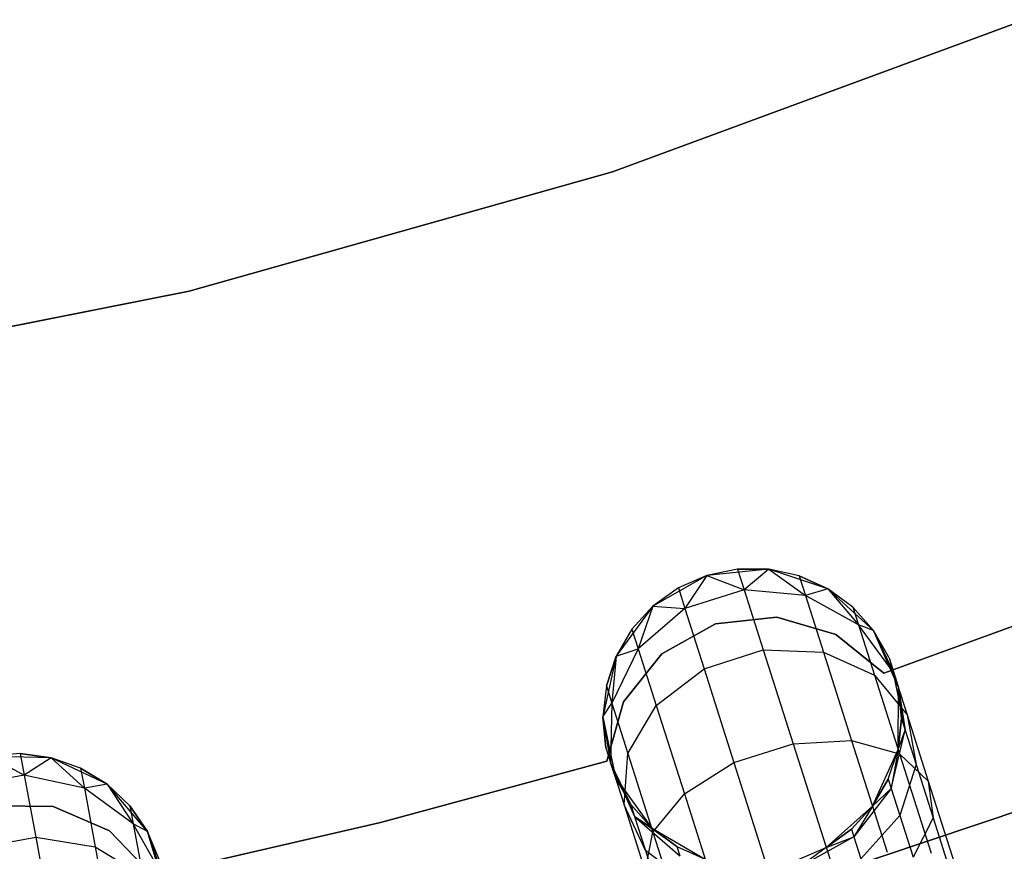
# Model space of a CAD drawing. Extents: x -102 to 102, y -101 to 102.
# Tile 289 of 481: x 7.63 to 14.23, y -40.22 to -34.65. Entities that reach past the tile are written whole.
import ezdxf

# ---------------------------------------------------------------- set-up
doc = ezdxf.new("R2010")
doc.units = 0
doc.header["$LTSCALE"] = 25.4
doc.layers.get('0').update_dxf_attribs({"linetype": 'CONTINUOUS'})

# ---------------------------------------------------------------- blocks, each defined once
blk = doc.blocks.new('NL2500011659_STL')
at = {"color": 0}
for p, q in [((11.6036, -35.6707, -2), (14.3661, -34.6516, -2)), ((14.3661, -34.6516), (11.6036, -35.6707)), ((14.3661, -34.6516), (11.6036, -35.6707)), ((11.6036, -35.6707, -2), (14.3661, -34.6516, -2)), ((8.7696, -36.47, -2), (11.6036, -35.6707, -2)), ((11.6036, -35.6707), (8.7696, -36.47)), ((11.6036, -35.6707), (8.7696, -36.47)), ((8.7696, -36.47, -2), (11.6036, -35.6707, -2)), ((11.6036, -35.6707), (11.6036, -35.6707, -2)), ((11.6036, -35.6707), (11.6036, -35.6707, -2)), ((5.8817, -37.0444, -2), (8.7696, -36.47, -2)), ((8.7696, -36.47), (5.8817, -37.0444)), ((8.7696, -36.47), (5.8817, -37.0444)), ((5.8817, -37.0444, -2), (8.7696, -36.47, -2)), ((8.7696, -36.47), (8.7696, -36.47, -2)), ((8.7696, -36.47), (8.7696, -36.47, -2)), ((12.2372, -38.3735, 0), (11.8758, -38.5792, 0)), ((12.2372, -38.3735, 0), (11.8758, -38.5792, 0)), ((12.2372, -38.3735, 0), (12.0457, -38.4573, -5.5)), ((12.2372, -38.3735, -5.5), (12.0457, -38.4573, -5.5)), ((12.2372, -38.3735, 0), (12.0457, -38.4573, -5.5)), ((12.2372, -38.3735, -5.5), (12.0457, -38.4573, -5.5)), ((12.2372, -38.3735, -5.5), (12.0899, -38.5962, -6.4203)), ((12.2372, -38.3735, -5.5), (12.0899, -38.5962, -6.4203)), ((12.4419, -38.3313, -5.5), (12.2372, -38.3735, 0)), ((12.4419, -38.3313, -5.5), (12.2372, -38.3735, 0)), ((12.4419, -38.3313, -5.5), (12.2372, -38.3735, -5.5)), ((12.4419, -38.3313, -5.5), (12.2372, -38.3735, -5.5)), ((12.651, -38.3326, 0), (12.2372, -38.3735, 0)), ((12.651, -38.3326, 0), (12.2372, -38.3735, 0)), ((12.2372, -38.3735, -5.5), (12.2372, -38.3735, 0)), ((12.2372, -38.3735, -5.5), (12.2372, -38.3735, 0)), ((12.2372, -38.3735, -5.5), (12.4861, -38.4702, -6.4203)), ((12.2372, -38.3735, -5.5), (12.4861, -38.4702, -6.4203)), ((12.651, -38.3326, -5.5), (12.4419, -38.3313, -5.5)), ((12.4419, -38.3313, -5.5), (12.651, -38.3326, 0)), ((12.4419, -38.3313, -5.5), (12.651, -38.3326, 0)), ((12.4419, -38.3313, -5.5), (12.4861, -38.4702, -6.4203)), ((12.4419, -38.3313, -5.5), (12.4861, -38.4702, -6.4203)), ((12.651, -38.3326, -5.5), (12.4419, -38.3313, -5.5)), ((12.651, -38.3326, -5.5), (12.4861, -38.4702, -6.4203)), ((12.651, -38.3326, -5.5), (12.4861, -38.4702, -6.4203)), ((13.0457, -38.4635, 0), (12.651, -38.3326, 0)), ((12.8552, -38.3773, -5.5), (12.651, -38.3326, 0)), ((13.0457, -38.4635, 0), (12.651, -38.3326, 0)), ((12.8552, -38.3773, -5.5), (12.651, -38.3326, -5.5)), ((12.651, -38.3326, -5.5), (12.651, -38.3326, 0)), ((12.8552, -38.3773, -5.5), (12.651, -38.3326, 0)), ((12.651, -38.3326, -5.5), (12.651, -38.3326, 0)), ((12.651, -38.3326, -5.5), (12.8969, -38.5083, -6.368)), ((12.8552, -38.3773, -5.5), (12.651, -38.3326, -5.5)), ((12.651, -38.3326, -5.5), (12.8969, -38.5083, -6.368)), ((13.0457, -38.4635, -5.5), (12.8552, -38.3773, -5.5)), ((12.8552, -38.3773, -5.5), (13.0457, -38.4635, 0)), ((12.8552, -38.3773, -5.5), (13.0457, -38.4635, 0)), ((12.8552, -38.3773, -5.5), (12.8969, -38.5083, -6.368)), ((12.8552, -38.3773, -5.5), (12.8969, -38.5083, -6.368)), ((13.0457, -38.4635, -5.5), (12.8552, -38.3773, -5.5)), ((12.0457, -38.4573, -5.5), (11.8758, -38.5792, 0)), ((12.0457, -38.4573, -5.5), (11.8758, -38.5792, -5.5)), ((12.0457, -38.4573, -5.5), (11.8758, -38.5792, 0)), ((12.0457, -38.4573, -5.5), (11.8758, -38.5792, -5.5)), ((12.0457, -38.4573, -5.5), (12.0899, -38.5962, -6.4203)), ((12.0457, -38.4573, -5.5), (12.0899, -38.5962, -6.4203)), ((12.4861, -38.4702, -6.4203), (12.0899, -38.5962, -6.4203)), ((12.4861, -38.4702, -6.4203), (12.0899, -38.5962, -6.4203)), ((12.8969, -38.5083, -6.368), (12.4861, -38.4702, -6.4203)), ((12.4861, -38.4702, -6.4203), (12.6144, -38.8733, -7.2505)), ((12.4861, -38.4702, -6.4203), (12.6144, -38.8733, -7.2505)), ((12.8969, -38.5083, -6.368), (12.4861, -38.4702, -6.4203)), ((13.0457, -38.4635, -5.5), (12.8969, -38.5083, -6.368)), ((13.0457, -38.4635, -5.5), (12.8969, -38.5083, -6.368)), ((13.353, -38.7436, 0), (13.0457, -38.4635, 0)), ((13.214, -38.5874, -5.5), (13.0457, -38.4635, 0)), ((13.353, -38.7436, 0), (13.0457, -38.4635, 0)), ((13.214, -38.5874, -5.5), (13.0457, -38.4635, -5.5)), ((13.0457, -38.4635, -5.5), (13.0457, -38.4635, 0)), ((13.214, -38.5874, -5.5), (13.0457, -38.4635, 0)), ((13.0457, -38.4635, -5.5), (13.0457, -38.4635, 0)), ((13.0457, -38.4635, -5.5), (13.2511, -38.704, -6.2725)), ((13.214, -38.5874, -5.5), (13.0457, -38.4635, -5.5)), ((13.0457, -38.4635, -5.5), (13.2511, -38.704, -6.2725)), ((14.8949, -38.4911), (13.4211, -39.0289)), ((13.4211, -39.0289, -2), (14.8949, -38.4911, -2)), ((13.4211, -39.0289, -2), (14.8949, -38.4911, -2)), ((14.8949, -38.4911), (13.4211, -39.0289)), ((13.2511, -38.704, -6.2725), (12.8969, -38.5083, -6.368)), ((12.8969, -38.5083, -6.368), (13.0178, -38.8885, -7.1511)), ((12.8969, -38.5083, -6.368), (13.0178, -38.8885, -7.1511)), ((13.2511, -38.704, -6.2725), (12.8969, -38.5083, -6.368)), ((11.8758, -38.5792, 0), (11.6293, -38.9141, 0)), ((11.8758, -38.5792, 0), (11.6293, -38.9141, 0)), ((11.8758, -38.5792, -5.5), (11.735, -38.7337, -5.5)), ((11.735, -38.7337, -5.5), (11.8758, -38.5792, 0)), ((11.735, -38.7337, -5.5), (11.8758, -38.5792, 0)), ((11.8758, -38.5792, -5.5), (11.735, -38.7337, -5.5)), ((11.8758, -38.5792, -5.5), (11.7766, -38.8647, -6.368)), ((11.8758, -38.5792, -5.5), (11.7766, -38.8647, -6.368)), ((12.0899, -38.5962, -6.4203), (11.7766, -38.8647, -6.368)), ((12.0899, -38.5962, -6.4203), (11.7766, -38.8647, -6.368)), ((11.8758, -38.5792, -5.5), (11.8758, -38.5792, 0)), ((11.8758, -38.5792, -5.5), (11.8758, -38.5792, 0)), ((11.8758, -38.5792, -5.5), (12.0899, -38.5962, -6.4203)), ((11.8758, -38.5792, -5.5), (12.0899, -38.5962, -6.4203)), ((12.0899, -38.5962, -6.4203), (12.2181, -38.9993, -7.2505)), ((12.0899, -38.5962, -6.4203), (12.2181, -38.9993, -7.2505)), ((13.353, -38.7436, -5.5), (13.214, -38.5874, -5.5)), ((13.214, -38.5874, -5.5), (13.353, -38.7436, 0)), ((13.214, -38.5874, -5.5), (13.353, -38.7436, 0)), ((13.214, -38.5874, -5.5), (13.2511, -38.704, -6.2725)), ((13.214, -38.5874, -5.5), (13.2511, -38.704, -6.2725)), ((13.353, -38.7436, -5.5), (13.214, -38.5874, -5.5)), ((12.2955, -38.6988), (11.9348, -38.8982)), ((11.9348, -38.8982, -2), (12.2955, -38.6988, -2)), ((11.9348, -38.8982, -2), (12.2955, -38.6988, -2)), ((12.2955, -38.6988), (11.9348, -38.8982)), ((12.7052, -38.6537), (12.2955, -38.6988)), ((12.2955, -38.6988, -2), (12.7052, -38.6537, -2)), ((12.2955, -38.6988, -2), (12.7052, -38.6537, -2)), ((12.7052, -38.6537), (12.2955, -38.6988)), ((12.2955, -38.6988), (12.2955, -38.6988, -2)), ((12.2955, -38.6988), (12.2955, -38.6988, -2)), ((13.1007, -38.7697), (12.7052, -38.6537)), ((12.7052, -38.6537), (12.7052, -38.6537, -2)), ((12.7052, -38.6537, -2), (13.1007, -38.7697, -2)), ((12.7052, -38.6537), (12.7052, -38.6537, -2)), ((12.7052, -38.6537, -2), (13.1007, -38.7697, -2)), ((13.1007, -38.7697), (12.7052, -38.6537)), ((13.353, -38.7436, -5.5), (13.2511, -38.704, -6.2725)), ((13.353, -38.7436, -5.5), (13.2511, -38.704, -6.2725)), ((13.4876, -39.0235, -6.1503), (13.2511, -38.704, -6.2725)), ((13.2511, -38.704, -6.2725), (13.3588, -39.0424, -6.9695)), ((13.2511, -38.704, -6.2725), (13.3588, -39.0424, -6.9695)), ((13.4876, -39.0235, -6.1503), (13.2511, -38.704, -6.2725)), ((11.735, -38.7337, -5.5), (11.6293, -38.9141, 0)), ((11.735, -38.7337, -5.5), (11.6293, -38.9141, -5.5)), ((11.735, -38.7337, -5.5), (11.6293, -38.9141, 0)), ((11.735, -38.7337, -5.5), (11.6293, -38.9141, -5.5)), ((11.735, -38.7337, -5.5), (11.7766, -38.8647, -6.368)), ((11.735, -38.7337, -5.5), (11.7766, -38.8647, -6.368)), ((13.4211, -39.0289), (13.1007, -38.7697)), ((13.1007, -38.7697), (13.1007, -38.7697, -2)), ((13.1007, -38.7697, -2), (13.4211, -39.0289, -2)), ((13.1007, -38.7697), (13.1007, -38.7697, -2)), ((13.1007, -38.7697, -2), (13.4211, -39.0289, -2)), ((13.4211, -39.0289), (13.1007, -38.7697)), ((13.5197, -39.1245, 0), (13.353, -38.7436, 0)), ((13.4564, -38.9253, -5.5), (13.353, -38.7436, 0)), ((13.5197, -39.1245, 0), (13.353, -38.7436, 0)), ((13.4564, -38.9253, -5.5), (13.353, -38.7436, -5.5)), ((13.353, -38.7436, -5.5), (13.353, -38.7436, 0)), ((13.4564, -38.9253, -5.5), (13.353, -38.7436, 0)), ((13.353, -38.7436, -5.5), (13.353, -38.7436, 0)), ((13.353, -38.7436, -5.5), (13.4876, -39.0235, -6.1503)), ((13.4564, -38.9253, -5.5), (13.353, -38.7436, -5.5)), ((13.353, -38.7436, -5.5), (13.4876, -39.0235, -6.1503)), ((11.7766, -38.8647, -6.368), (11.6006, -39.2291, -6.2725)), ((11.7766, -38.8647, -6.368), (11.6006, -39.2291, -6.2725)), ((11.6293, -38.9141, -5.5), (11.7766, -38.8647, -6.368)), ((11.6293, -38.9141, -5.5), (11.7766, -38.8647, -6.368)), ((11.9348, -38.8982), (11.6786, -39.221)), ((11.6786, -39.221, -2), (11.9348, -38.8982, -2)), ((11.6786, -39.221, -2), (11.9348, -38.8982, -2)), ((11.9348, -38.8982), (11.6786, -39.221)), ((11.7766, -38.8647, -6.368), (11.8976, -39.2449, -7.1511)), ((11.7766, -38.8647, -6.368), (11.8976, -39.2449, -7.1511)), ((11.9348, -38.8982), (11.9348, -38.8982, -2)), ((11.9348, -38.8982), (11.9348, -38.8982, -2)), ((12.2181, -38.9993, -7.2505), (12.6144, -38.8733, -7.2505)), ((12.2181, -38.9993, -7.2505), (12.6144, -38.8733, -7.2505)), ((12.6144, -38.8733, -7.2505), (12.8141, -39.5011, -7.9094)), ((12.6144, -38.8733, -7.2505), (12.8141, -39.5011, -7.9094)), ((12.6144, -38.8733, -7.2505), (13.0178, -38.8885, -7.1511)), ((12.6144, -38.8733, -7.2505), (13.0178, -38.8885, -7.1511)), ((13.0178, -38.8885, -7.1511), (13.2062, -39.4807, -7.7725)), ((13.0178, -38.8885, -7.1511), (13.2062, -39.4807, -7.7725)), ((13.0178, -38.8885, -7.1511), (13.3588, -39.0424, -6.9695)), ((13.0178, -38.8885, -7.1511), (13.3588, -39.0424, -6.9695)), ((11.6293, -38.9141, 0), (11.5404, -39.3203, 0)), ((11.6293, -38.9141, 0), (11.5404, -39.3203, 0)), ((11.6293, -38.9141, -5.5), (11.5635, -39.1125, -5.5)), ((11.5635, -39.1125, -5.5), (11.6293, -38.9141, 0)), ((11.5635, -39.1125, -5.5), (11.6293, -38.9141, 0)), ((11.6293, -38.9141, -5.5), (11.5635, -39.1125, -5.5)), ((11.6293, -38.9141, -5.5), (11.6006, -39.2291, -6.2725)), ((11.6293, -38.9141, -5.5), (11.6006, -39.2291, -6.2725)), ((11.6293, -38.9141, -5.5), (11.6293, -38.9141, 0)), ((11.6293, -38.9141, -5.5), (11.6293, -38.9141, 0)), ((13.4564, -38.9253, -5.5), (13.4876, -39.0235, -6.1503)), ((13.4564, -38.9253, -5.5), (13.5197, -39.1245, 0)), ((13.4564, -38.9253, -5.5), (13.5197, -39.1245, 0)), ((13.4564, -38.9253, -5.5), (13.4876, -39.0235, -6.1503)), ((11.8976, -39.2449, -7.1511), (12.2181, -38.9993, -7.2505)), ((11.8976, -39.2449, -7.1511), (12.2181, -38.9993, -7.2505)), ((12.2181, -38.9993, -7.2505), (12.4178, -39.6272, -7.9094)), ((12.2181, -38.9993, -7.2505), (12.4178, -39.6272, -7.9094)), ((13.4211, -39.0289), (13.4211, -39.0289, -2)), ((13.4211, -39.0289), (13.4211, -39.0289, -2)), ((13.5197, -39.1245, -5.5), (13.4876, -39.0235, -6.1503)), ((13.5197, -39.1245, -5.5), (13.4876, -39.0235, -6.1503)), ((13.5654, -39.4114, -6.0225), (13.4876, -39.0235, -6.1503)), ((13.4876, -39.0235, -6.1503), (13.5782, -39.3083, -6.737)), ((13.4876, -39.0235, -6.1503), (13.5782, -39.3083, -6.737)), ((13.5654, -39.4114, -6.0225), (13.4876, -39.0235, -6.1503)), ((13.3588, -39.0424, -6.9695), (13.5264, -39.5694, -7.5225)), ((13.3588, -39.0424, -6.9695), (13.5264, -39.5694, -7.5225)), ((13.3588, -39.0424, -6.9695), (13.5782, -39.3083, -6.737)), ((13.3588, -39.0424, -6.9695), (13.5782, -39.3083, -6.737)), ((11.5635, -39.1125, -5.5), (11.5404, -39.3203, 0)), ((11.5635, -39.1125, -5.5), (11.5404, -39.3203, -5.5)), ((11.5635, -39.1125, -5.5), (11.5404, -39.3203, 0)), ((11.5635, -39.1125, -5.5), (11.5404, -39.3203, -5.5)), ((11.5635, -39.1125, -5.5), (11.6006, -39.2291, -6.2725)), ((11.5635, -39.1125, -5.5), (11.6006, -39.2291, -6.2725)), ((13.5172, -39.5403, 0), (13.5197, -39.1245, 0)), ((13.5172, -39.5403, 0), (13.5197, -39.1245, 0)), ((13.5403, -39.3326, -5.5), (13.5197, -39.1245, 0)), ((13.5403, -39.3326, -5.5), (13.5197, -39.1245, -5.5)), ((13.5197, -39.1245, -5.5), (13.5197, -39.1245, 0)), ((13.5403, -39.3326, -5.5), (13.5197, -39.1245, 0)), ((13.5197, -39.1245, -5.5), (13.5197, -39.1245, 0)), ((13.5197, -39.1245, -5.5), (13.5654, -39.4114, -6.0225)), ((13.5403, -39.3326, -5.5), (13.5197, -39.1245, -5.5)), ((13.5197, -39.1245, -5.5), (13.5654, -39.4114, -6.0225)), ((11.5404, -39.3203, -5.5), (11.6006, -39.2291, -6.2725)), ((11.5404, -39.3203, -5.5), (11.6006, -39.2291, -6.2725)), ((11.6786, -39.221), (11.5664, -39.6176)), ((11.5664, -39.6176, -2), (11.6786, -39.221, -2)), ((11.5664, -39.6176, -2), (11.6786, -39.221, -2)), ((11.6786, -39.221), (11.5664, -39.6176)), ((11.6006, -39.2291, -6.2725), (11.5921, -39.6265, -6.1503)), ((11.6006, -39.2291, -6.2725), (11.5921, -39.6265, -6.1503)), ((11.6006, -39.2291, -6.2725), (11.7082, -39.5675, -6.9695)), ((11.6006, -39.2291, -6.2725), (11.7082, -39.5675, -6.9695)), ((11.6786, -39.221), (11.6786, -39.221, -2)), ((11.6786, -39.221), (11.6786, -39.221, -2)), ((11.7082, -39.5675, -6.9695), (11.8976, -39.2449, -7.1511)), ((11.7082, -39.5675, -6.9695), (11.8976, -39.2449, -7.1511)), ((11.8976, -39.2449, -7.1511), (12.086, -39.8371, -7.7725)), ((11.8976, -39.2449, -7.1511), (12.086, -39.8371, -7.7725)), ((11.5404, -39.3203, 0), (11.6243, -39.7275, 0)), ((11.5404, -39.3203, -5.5), (11.5404, -39.3203, 0)), ((11.5404, -39.3203, -5.5), (11.5404, -39.3203, 0)), ((11.5404, -39.3203, -5.5), (11.5609, -39.5283, -5.5)), ((11.5609, -39.5283, -5.5), (11.5404, -39.3203, 0)), ((11.5609, -39.5283, -5.5), (11.5404, -39.3203, 0)), ((11.5404, -39.3203, 0), (11.6243, -39.7275, 0)), ((11.5404, -39.3203, -5.5), (11.5609, -39.5283, -5.5)), ((11.5404, -39.3203, -5.5), (11.5921, -39.6265, -6.1503)), ((11.5404, -39.3203, -5.5), (11.5921, -39.6265, -6.1503)), ((13.5172, -39.5403, -5.5), (13.5403, -39.3326, -5.5)), ((13.5403, -39.3326, -5.5), (13.5172, -39.5403, 0)), ((13.5403, -39.3326, -5.5), (13.5172, -39.5403, 0)), ((13.5172, -39.5403, -5.5), (13.5403, -39.3326, -5.5)), ((13.5403, -39.3326, -5.5), (13.5654, -39.4114, -6.0225)), ((13.5403, -39.3326, -5.5), (13.5654, -39.4114, -6.0225)), ((13.5782, -39.3083, -6.737), (13.7194, -39.752, -7.2026)), ((13.5782, -39.3083, -6.737), (13.7194, -39.752, -7.2026)), ((13.5782, -39.3083, -6.737), (13.6382, -39.6403, -6.4939)), ((13.5782, -39.3083, -6.737), (13.6382, -39.6403, -6.4939)), ((13.4711, -39.8008, -5.9113), (13.5654, -39.4114, -6.0225)), ((13.4711, -39.8008, -5.9113), (13.5654, -39.4114, -6.0225)), ((13.5172, -39.5403, -5.5), (13.5654, -39.4114, -6.0225)), ((13.5172, -39.5403, -5.5), (13.5654, -39.4114, -6.0225)), ((13.5654, -39.4114, -6.0225), (13.6382, -39.6403, -6.4939)), ((13.5654, -39.4114, -6.0225), (13.6382, -39.6403, -6.4939)), ((12.8141, -39.5011, -7.9094), (13.2062, -39.4807, -7.7725)), ((12.8141, -39.5011, -7.9094), (13.2062, -39.4807, -7.7725)), ((13.2062, -39.4807, -7.7725), (13.4436, -40.2269, -8.1715)), ((13.2062, -39.4807, -7.7725), (13.4436, -40.2269, -8.1715)), ((13.2062, -39.4807, -7.7725), (13.5264, -39.5694, -7.5225)), ((13.2062, -39.4807, -7.7725), (13.5264, -39.5694, -7.5225)), ((11.5609, -39.5283, -5.5), (11.6243, -39.7275, 0)), ((11.5609, -39.5283, -5.5), (11.6243, -39.7275, 0)), ((11.5609, -39.5283, -5.5), (11.5921, -39.6265, -6.1503)), ((11.5609, -39.5283, -5.5), (11.5921, -39.6265, -6.1503)), ((12.4178, -39.6272, -7.9094), (12.8141, -39.5011, -7.9094)), ((12.4178, -39.6272, -7.9094), (12.8141, -39.5011, -7.9094)), ((12.8141, -39.5011, -7.9094), (13.0658, -40.2923, -8.3324)), ((12.8141, -39.5011, -7.9094), (13.0658, -40.2923, -8.3324)), ((13.3457, -39.9192, 0), (13.5172, -39.5403, 0)), ((13.3457, -39.9192, 0), (13.5172, -39.5403, 0)), ((13.4514, -39.7388, -5.5), (13.5172, -39.5403, 0)), ((13.4514, -39.7388, -5.5), (13.5172, -39.5403, -5.5)), ((13.4514, -39.7388, -5.5), (13.5172, -39.5403, 0)), ((13.4514, -39.7388, -5.5), (13.5172, -39.5403, -5.5)), ((13.5172, -39.5403, -5.5), (13.4711, -39.8008, -5.9113)), ((13.5172, -39.5403, -5.5), (13.4711, -39.8008, -5.9113)), ((13.5172, -39.5403, -5.5), (13.5172, -39.5403, 0)), ((13.5172, -39.5403, -5.5), (13.5172, -39.5403, 0)), ((7.638, -39.5679, -5.5), (7.4296, -39.5846, 0)), ((7.638, -39.5679, -5.5), (7.4296, -39.5846, 0)), ((7.638, -39.5679, -5.5), (7.4296, -39.5846, -5.5)), ((7.638, -39.5679, -5.5), (7.4296, -39.5846, -5.5)), ((7.8453, -39.5948, 0), (7.4296, -39.5846, 0)), ((7.8453, -39.5948, 0), (7.4296, -39.5846, 0)), ((7.4296, -39.5846, -5.5), (7.6648, -39.7111, -6.4203)), ((7.4296, -39.5846, -5.5), (7.6648, -39.7111, -6.4203)), ((7.8453, -39.5948, -5.5), (7.638, -39.5679, -5.5)), ((7.638, -39.5679, -5.5), (7.8453, -39.5948, 0)), ((7.638, -39.5679, -5.5), (7.8453, -39.5948, 0)), ((7.638, -39.5679, -5.5), (7.6648, -39.7111, -6.4203)), ((7.638, -39.5679, -5.5), (7.6648, -39.7111, -6.4203)), ((7.8453, -39.5948, -5.5), (7.638, -39.5679, -5.5)), ((7.8453, -39.5948, -5.5), (7.6648, -39.7111, -6.4203)), ((7.8453, -39.5948, -5.5), (7.6648, -39.7111, -6.4203)), ((8.2209, -39.7733, 0), (7.8453, -39.5948, 0)), ((8.0425, -39.6643, -5.5), (7.8453, -39.5948, 0)), ((8.2209, -39.7733, 0), (7.8453, -39.5948, 0)), ((8.0425, -39.6643, -5.5), (7.8453, -39.5948, -5.5)), ((7.8453, -39.5948, -5.5), (7.8453, -39.5948, 0)), ((8.0425, -39.6643, -5.5), (7.8453, -39.5948, 0)), ((7.8453, -39.5948, -5.5), (7.8453, -39.5948, 0)), ((7.8453, -39.5948, -5.5), (8.0678, -39.7994, -6.368)), ((8.0425, -39.6643, -5.5), (7.8453, -39.5948, -5.5)), ((7.8453, -39.5948, -5.5), (8.0678, -39.7994, -6.368)), ((11.5664, -39.6176), (10.0515, -40.0282)), ((10.0515, -40.0282, -2), (11.5664, -39.6176, -2)), ((10.0515, -40.0282, -2), (11.5664, -39.6176, -2)), ((11.5664, -39.6176), (10.0515, -40.0282)), ((11.5664, -39.6176), (11.5664, -39.6176, -2)), ((11.5664, -39.6176), (11.5664, -39.6176, -2)), ((11.6243, -39.7275, -5.5), (11.5921, -39.6265, -6.1503)), ((11.7277, -39.9092, -5.5), (11.5921, -39.6265, -6.1503)), ((11.5921, -39.6265, -6.1503), (11.7528, -39.9881, -6.0225)), ((11.7277, -39.9092, -5.5), (11.5921, -39.6265, -6.1503)), ((11.6243, -39.7275, -5.5), (11.5921, -39.6265, -6.1503)), ((11.5921, -39.6265, -6.1503), (11.7528, -39.9881, -6.0225)), ((11.5921, -39.6265, -6.1503), (11.6828, -39.9113, -6.737)), ((11.5921, -39.6265, -6.1503), (11.6828, -39.9113, -6.737)), ((11.6828, -39.9113, -6.737), (11.7082, -39.5675, -6.9695)), ((11.6828, -39.9113, -6.737), (11.7082, -39.5675, -6.9695)), ((11.7082, -39.5675, -6.9695), (11.8759, -40.0945, -7.5225)), ((11.7082, -39.5675, -6.9695), (11.8759, -40.0945, -7.5225)), ((12.086, -39.8371, -7.7725), (12.4178, -39.6272, -7.9094)), ((12.086, -39.8371, -7.7725), (12.4178, -39.6272, -7.9094)), ((12.4178, -39.6272, -7.9094), (12.6695, -40.4183, -8.3324)), ((12.4178, -39.6272, -7.9094), (12.6695, -40.4183, -8.3324)), ((13.5264, -39.5694, -7.5225), (13.7377, -40.2336, -7.8776)), ((13.5264, -39.5694, -7.5225), (13.7377, -40.2336, -7.8776)), ((13.5264, -39.5694, -7.5225), (13.7194, -39.752, -7.2026)), ((13.5264, -39.5694, -7.5225), (13.7194, -39.752, -7.2026)), ((8.2209, -39.7733, -5.5), (8.0425, -39.6643, -5.5)), ((8.0425, -39.6643, -5.5), (8.2209, -39.7733, 0)), ((8.0425, -39.6643, -5.5), (8.2209, -39.7733, 0)), ((8.0425, -39.6643, -5.5), (8.0678, -39.7994, -6.368)), ((8.0425, -39.6643, -5.5), (8.0678, -39.7994, -6.368)), ((8.2209, -39.7733, -5.5), (8.0425, -39.6643, -5.5)), ((13.6382, -39.6403, -6.4939), (13.5284, -39.981, -6.2823)), ((13.6382, -39.6403, -6.4939), (13.5284, -39.981, -6.2823)), ((13.6382, -39.6403, -6.4939), (13.7516, -39.9968, -6.868)), ((13.6382, -39.6403, -6.4939), (13.7516, -39.9968, -6.868)), ((7.6648, -39.7111, -6.4203), (7.2561, -39.7875, -6.4203)), ((7.6648, -39.7111, -6.4203), (7.2561, -39.7875, -6.4203)), ((8.0678, -39.7994, -6.368), (7.6648, -39.7111, -6.4203)), ((7.6648, -39.7111, -6.4203), (7.7425, -40.1269, -7.2505)), ((7.6648, -39.7111, -6.4203), (7.7425, -40.1269, -7.2505)), ((8.0678, -39.7994, -6.368), (7.6648, -39.7111, -6.4203)), ((11.6243, -39.7275, 0), (11.8666, -40.0654, 0)), ((11.6243, -39.7275, -5.5), (11.6243, -39.7275, 0)), ((11.6243, -39.7275, -5.5), (11.6243, -39.7275, 0)), ((11.6243, -39.7275, -5.5), (11.7277, -39.9092, -5.5)), ((11.7277, -39.9092, -5.5), (11.6243, -39.7275, 0)), ((11.7277, -39.9092, -5.5), (11.6243, -39.7275, 0)), ((11.6243, -39.7275, 0), (11.8666, -40.0654, 0)), ((11.6243, -39.7275, -5.5), (11.7277, -39.9092, -5.5)), ((15.0547, -39.7028, 1), (11.9718, -40.7375, 1)), ((11.9718, -40.7375, -6.5), (15.0547, -39.7028, -6.5)), ((11.9718, -40.7375, -6.5), (15.0547, -39.7028, -6.5)), ((15.0547, -39.7028, 1), (11.9718, -40.7375, 1)), ((13.3457, -39.9192, -5.5), (13.4514, -39.7388, -5.5)), ((13.4514, -39.7388, -5.5), (13.3457, -39.9192, 0)), ((13.4514, -39.7388, -5.5), (13.3457, -39.9192, 0)), ((13.3457, -39.9192, -5.5), (13.4514, -39.7388, -5.5)), ((13.4514, -39.7388, -5.5), (13.4711, -39.8008, -5.9113)), ((13.4514, -39.7388, -5.5), (13.4711, -39.8008, -5.9113)), ((13.7194, -39.752, -7.2026), (13.8972, -40.3111, -7.5015)), ((13.7194, -39.752, -7.2026), (13.8972, -40.3111, -7.5015)), ((13.7194, -39.752, -7.2026), (13.7516, -39.9968, -6.868)), ((13.7194, -39.752, -7.2026), (13.7516, -39.9968, -6.868)), ((8.2209, -39.7733, -5.5), (8.0678, -39.7994, -6.368)), ((8.2209, -39.7733, -5.5), (8.0678, -39.7994, -6.368)), ((8.3953, -40.0372, -6.2725), (8.0678, -39.7994, -6.368)), ((8.0678, -39.7994, -6.368), (8.1411, -40.1916, -7.1511)), ((8.0678, -39.7994, -6.368), (8.1411, -40.1916, -7.1511)), ((8.3953, -40.0372, -6.2725), (8.0678, -39.7994, -6.368)), ((8.4915, -40.089, 0), (8.2209, -39.7733, 0)), ((8.3728, -39.9169, -5.5), (8.2209, -39.7733, 0)), ((8.4915, -40.089, 0), (8.2209, -39.7733, 0)), ((8.3728, -39.9169, -5.5), (8.2209, -39.7733, -5.5)), ((8.2209, -39.7733, -5.5), (8.2209, -39.7733, 0)), ((8.3728, -39.9169, -5.5), (8.2209, -39.7733, 0)), ((8.2209, -39.7733, -5.5), (8.2209, -39.7733, 0)), ((8.2209, -39.7733, -5.5), (8.3953, -40.0372, -6.2725)), ((8.3728, -39.9169, -5.5), (8.2209, -39.7733, -5.5)), ((8.2209, -39.7733, -5.5), (8.3953, -40.0372, -6.2725)), ((13.4711, -39.8008, -5.9113), (13.221, -40.1243, -5.8357)), ((13.4711, -39.8008, -5.9113), (13.221, -40.1243, -5.8357)), ((13.3457, -39.9192, -5.5), (13.4711, -39.8008, -5.9113)), ((13.3457, -39.9192, -5.5), (13.4711, -39.8008, -5.9113)), ((13.4711, -39.8008, -5.9113), (13.5284, -39.981, -6.2823)), ((13.4711, -39.8008, -5.9113), (13.5284, -39.981, -6.2823)), ((11.8759, -40.0945, -7.5225), (12.086, -39.8371, -7.7725)), ((11.8759, -40.0945, -7.5225), (12.086, -39.8371, -7.7725)), ((12.086, -39.8371, -7.7725), (12.3234, -40.5833, -8.1715)), ((12.086, -39.8371, -7.7725), (12.3234, -40.5833, -8.1715)), ((7.8583, -39.9219), (7.4467, -39.9165)), ((7.4467, -39.9165, -2), (7.8583, -39.9219, -2)), ((7.4467, -39.9165, -2), (7.8583, -39.9219, -2)), ((7.8583, -39.9219), (7.4467, -39.9165)), ((8.2361, -40.0851), (7.8583, -39.9219)), ((7.8583, -39.9219), (7.8583, -39.9219, -2)), ((7.8583, -39.9219, -2), (8.2361, -40.0851, -2)), ((7.8583, -39.9219), (7.8583, -39.9219, -2)), ((7.8583, -39.9219, -2), (8.2361, -40.0851, -2)), ((8.2361, -40.0851), (7.8583, -39.9219)), ((8.4915, -40.089, -5.5), (8.3728, -39.9169, -5.5)), ((8.3728, -39.9169, -5.5), (8.4915, -40.089, 0)), ((8.3728, -39.9169, -5.5), (8.4915, -40.089, 0)), ((8.3728, -39.9169, -5.5), (8.3953, -40.0372, -6.2725)), ((8.3728, -39.9169, -5.5), (8.3953, -40.0372, -6.2725)), ((8.4915, -40.089, -5.5), (8.3728, -39.9169, -5.5)), ((11.8256, -40.217, -6.4939), (11.6828, -39.9113, -6.737)), ((11.6828, -39.9113, -6.737), (11.8239, -40.355, -7.2026)), ((11.6828, -39.9113, -6.737), (11.8239, -40.355, -7.2026)), ((11.8256, -40.217, -6.4939), (11.6828, -39.9113, -6.737)), ((11.7277, -39.9092, -5.5), (11.8666, -40.0654, 0)), ((11.7277, -39.9092, -5.5), (11.8666, -40.0654, -5.5)), ((11.7277, -39.9092, -5.5), (11.8666, -40.0654, 0)), ((11.7277, -39.9092, -5.5), (11.8666, -40.0654, -5.5)), ((11.7277, -39.9092, -5.5), (11.7528, -39.9881, -6.0225)), ((11.7277, -39.9092, -5.5), (11.7528, -39.9881, -6.0225)), ((13.035, -40.1955, 0), (13.3457, -39.9192, 0)), ((13.035, -40.1955, 0), (13.3457, -39.9192, 0)), ((13.2049, -40.0737, -5.5), (13.3457, -39.9192, 0)), ((13.2049, -40.0737, -5.5), (13.3457, -39.9192, -5.5)), ((13.2049, -40.0737, -5.5), (13.3457, -39.9192, 0)), ((13.2049, -40.0737, -5.5), (13.3457, -39.9192, -5.5)), ((13.3457, -39.9192, -5.5), (13.221, -40.1243, -5.8357)), ((13.3457, -39.9192, -5.5), (13.221, -40.1243, -5.8357)), ((13.3457, -39.9192, -5.5), (13.3457, -39.9192, 0)), ((13.3457, -39.9192, -5.5), (13.3457, -39.9192, 0)), ((12.035, -40.1893, -5.5), (11.7528, -39.9881, -6.0225)), ((11.7528, -39.9881, -6.0225), (12.0548, -40.2514, -5.9113)), ((11.8666, -40.0654, -5.5), (11.7528, -39.9881, -6.0225)), ((12.035, -40.1893, -5.5), (11.7528, -39.9881, -6.0225)), ((11.8666, -40.0654, -5.5), (11.7528, -39.9881, -6.0225)), ((11.7528, -39.9881, -6.0225), (12.0548, -40.2514, -5.9113)), ((11.7528, -39.9881, -6.0225), (11.8256, -40.217, -6.4939)), ((11.7528, -39.9881, -6.0225), (11.8256, -40.217, -6.4939)), ((13.5284, -39.981, -6.2823), (13.2678, -40.2714, -6.1386)), ((13.5284, -39.981, -6.2823), (13.2678, -40.2714, -6.1386)), ((13.5284, -39.981, -6.2823), (13.6177, -40.2616, -6.5767)), ((13.5284, -39.981, -6.2823), (13.6177, -40.2616, -6.5767)), ((13.7516, -39.9968, -6.868), (13.6177, -40.2616, -6.5767)), ((13.7516, -39.9968, -6.868), (13.6177, -40.2616, -6.5767)), ((13.7516, -39.9968, -6.868), (13.8945, -40.446, -7.1082)), ((13.7516, -39.9968, -6.868), (13.8945, -40.446, -7.1082)), ((8.5222, -40.3809), (8.2361, -40.0851)), ((8.2361, -40.0851), (8.2361, -40.0851, -2)), ((8.2361, -40.0851, -2), (8.5222, -40.3809, -2)), ((8.2361, -40.0851), (8.2361, -40.0851, -2)), ((8.2361, -40.0851, -2), (8.5222, -40.3809, -2)), ((8.5222, -40.3809), (8.2361, -40.0851)), ((8.4915, -40.089, -5.5), (8.3953, -40.0372, -6.2725)), ((8.4915, -40.089, -5.5), (8.3953, -40.0372, -6.2725)), ((8.5907, -40.3833, -6.1503), (8.3953, -40.0372, -6.2725)), ((8.3953, -40.0372, -6.2725), (8.4605, -40.3863, -6.9695)), ((8.3953, -40.0372, -6.2725), (8.4605, -40.3863, -6.9695)), ((8.5907, -40.3833, -6.1503), (8.3953, -40.0372, -6.2725)), ((8.6102, -40.4876, 0), (8.4915, -40.089, 0)), ((8.5718, -40.2821, -5.5), (8.4915, -40.089, 0)), ((8.6102, -40.4876, 0), (8.4915, -40.089, 0)), ((8.5718, -40.2821, -5.5), (8.4915, -40.089, -5.5)), ((8.4915, -40.089, -5.5), (8.4915, -40.089, 0)), ((8.5718, -40.2821, -5.5), (8.4915, -40.089, 0)), ((8.4915, -40.089, -5.5), (8.4915, -40.089, 0)), ((8.4915, -40.089, -5.5), (8.5907, -40.3833, -6.1503)), ((8.5718, -40.2821, -5.5), (8.4915, -40.089, -5.5)), ((8.4915, -40.089, -5.5), (8.5907, -40.3833, -6.1503)), ((10.0515, -40.0282), (8.5222, -40.3809)), ((8.5222, -40.3809, -2), (10.0515, -40.0282, -2)), ((8.5222, -40.3809, -2), (10.0515, -40.0282, -2)), ((10.0515, -40.0282), (8.5222, -40.3809)), ((10.0515, -40.0282), (10.0515, -40.0282, -2)), ((10.0515, -40.0282), (10.0515, -40.0282, -2)), ((11.8666, -40.0654, 0), (12.2255, -40.2756, 0)), ((11.8666, -40.0654, -5.5), (11.8666, -40.0654, 0)), ((11.8666, -40.0654, -5.5), (11.8666, -40.0654, 0)), ((11.8666, -40.0654, -5.5), (12.035, -40.1893, -5.5)), ((12.035, -40.1893, -5.5), (11.8666, -40.0654, 0)), ((12.035, -40.1893, -5.5), (11.8666, -40.0654, 0)), ((11.8666, -40.0654, 0), (12.2255, -40.2756, 0)), ((11.8666, -40.0654, -5.5), (12.035, -40.1893, -5.5)), ((13.035, -40.1955, -5.5), (13.2049, -40.0737, -5.5)), ((13.2049, -40.0737, -5.5), (13.035, -40.1955, 0)), ((13.2049, -40.0737, -5.5), (13.035, -40.1955, 0)), ((13.035, -40.1955, -5.5), (13.2049, -40.0737, -5.5)), ((13.2049, -40.0737, -5.5), (13.221, -40.1243, -5.8357)), ((13.2049, -40.0737, -5.5), (13.221, -40.1243, -5.8357)), ((7.3338, -40.2034, -7.2505), (7.7425, -40.1269, -7.2505)), ((7.3338, -40.2034, -7.2505), (7.7425, -40.1269, -7.2505)), ((7.7425, -40.1269, -7.2505), (7.8636, -40.7746, -7.9094)), ((7.7425, -40.1269, -7.2505), (7.8636, -40.7746, -7.9094)), ((7.7425, -40.1269, -7.2505), (8.1411, -40.1916, -7.1511)), ((7.7425, -40.1269, -7.2505), (8.1411, -40.1916, -7.1511)), ((11.8239, -40.355, -7.2026), (11.8759, -40.0945, -7.5225)), ((11.8239, -40.355, -7.2026), (11.8759, -40.0945, -7.5225)), ((11.8759, -40.0945, -7.5225), (12.0872, -40.7586, -7.8776)), ((11.8759, -40.0945, -7.5225), (12.0872, -40.7586, -7.8776)), ((13.221, -40.1243, -5.8357), (12.8583, -40.326, -5.809)), ((13.221, -40.1243, -5.8357), (12.8583, -40.326, -5.809)), ((13.035, -40.1955, -5.5), (13.221, -40.1243, -5.8357)), ((13.035, -40.1955, -5.5), (13.221, -40.1243, -5.8357)), ((13.221, -40.1243, -5.8357), (13.2678, -40.2714, -6.1386)), ((13.221, -40.1243, -5.8357), (13.2678, -40.2714, -6.1386)), ((8.1411, -40.1916, -7.1511), (8.2553, -40.8025, -7.7725)), ((8.1411, -40.1916, -7.1511), (8.2553, -40.8025, -7.7725)), ((8.1411, -40.1916, -7.1511), (8.4605, -40.3863, -6.9695)), ((8.1411, -40.1916, -7.1511), (8.4605, -40.3863, -6.9695)), ((12.1121, -40.4316, -6.2823), (11.8256, -40.217, -6.4939)), ((11.8256, -40.217, -6.4939), (11.939, -40.5735, -6.868)), ((11.8256, -40.217, -6.4939), (11.939, -40.5735, -6.868)), ((12.1121, -40.4316, -6.2823), (11.8256, -40.217, -6.4939)), ((12.035, -40.1893, -5.5), (12.2255, -40.2756, 0)), ((12.035, -40.1893, -5.5), (12.2255, -40.2756, -5.5)), ((12.035, -40.1893, -5.5), (12.2255, -40.2756, 0)), ((12.035, -40.1893, -5.5), (12.2255, -40.2756, -5.5)), ((12.035, -40.1893, -5.5), (12.0548, -40.2514, -5.9113)), ((12.035, -40.1893, -5.5), (12.0548, -40.2514, -5.9113)), ((12.8435, -40.2794, 0), (13.035, -40.1955, 0)), ((12.8435, -40.2794, -5.5), (13.035, -40.1955, -5.5)), ((12.8435, -40.2794, 0), (13.035, -40.1955, 0)), ((12.8435, -40.2794, -5.5), (13.035, -40.1955, -5.5)), ((13.035, -40.1955, -5.5), (12.8583, -40.326, -5.809)), ((13.035, -40.1955, -5.5), (12.8583, -40.326, -5.809)), ((13.035, -40.1955, -5.5), (13.035, -40.1955, 0)), ((13.035, -40.1955, -5.5), (13.035, -40.1955, 0))]:
    blk.add_line(p, q, dxfattribs=at)

msp = doc.modelspace()

# ---------------------------------------------------------------- block references
at = {"color": 0}
msp.add_blockref('NL2500011659_STL', (0, 0), dxfattribs=at)

doc.saveas('drawing.dxf')
